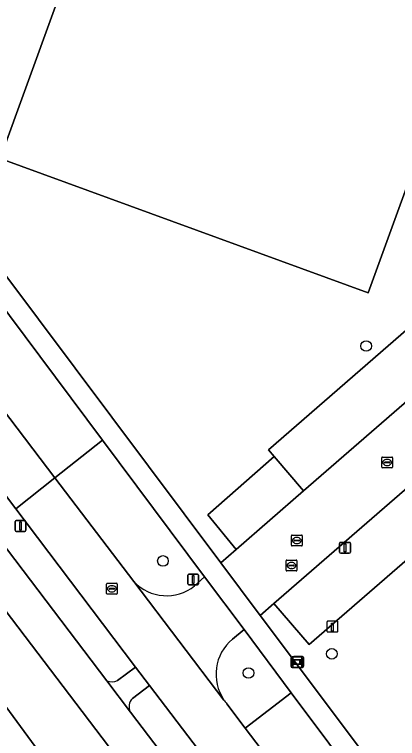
# Model space of a CAD drawing. Extents: x 156661 to 157576, y 383570 to 384425.
# Drawn here: x 156857.2 to 156892.4, y 384251.2 to 384317.7 of the extents above; entities that cross this region are included whole.
import ezdxf

# ---------------------------------------------------------------- set-up
doc = ezdxf.new("R2010")
doc.units = 0
for name, color, linetype in [('IMGEO_Berm_groen', 7, 'Continuous'), ('IMGEO_Boom', 7, 'Continuous'), ('IMGEO_Fietspad_gesloten', 7, 'Continuous'), ('IMGEO_Fietspad_open', 7, 'Continuous'), ('IMGEO_Groenvoorziening', 7, 'Continuous'), ('IMGEO_Hek', 7, 'Continuous'), ('IMGEO_Kolk', 7, 'Continuous'), ('IMGEO_Laadpaal', 7, 'Continuous'), ('IMGEO_Lichtmast', 7, 'Continuous'), ('IMGEO_Pand', 7, 'Continuous'), ('IMGEO_Parkeervlak_gesloten', 7, 'Continuous'), ('IMGEO_Parkeervlak_open', 7, 'Continuous'), ('IMGEO_Rijbaan_lokaal_gesloten', 7, 'Continuous'), ('IMGEO_Rijbaan_lokaal_open', 7, 'Continuous'), ('IMGEO_Rioolput', 7, 'Continuous'), ('IMGEO_Verklikker', 7, 'Continuous'), ('IMGEO_Voetpad_open', 7, 'Continuous')]:
    doc.layers.add(name, color=color, linetype=linetype)

msp = doc.modelspace()

# ---------------------------------------------------------------- linework, layer by layer
at = {"layer": 'IMGEO_Berm_groen'}
msp.add_lwpolyline([(156852.393, 384295.853), (156847.813, 384292.413), (156860.937, 384275.173), (156865.294, 384278.622)], close=True, dxfattribs=at)
for points in [[(156844.2, 384289.713), (156841.833, 384287.919), (156865.71, 384256.504)], [(156866.689, 384256.535), (156868.344, 384257.78), (156857.345, 384272.328), (156844.2, 384289.713)], [(156865.294, 384278.622), (156860.937, 384275.173), (156868.186, 384265.651)], [(156873.782, 384265.233), (156874.701, 384266.057), (156865.294, 384278.622)], [(156876.735, 384254.42), (156878.44, 384252.173), (156882.665, 384255.414), (156878.321, 384261.237)], [(156878.321, 384261.237), (156877.259, 384260.348)], [(156867.867, 384253.653), (156927.81, 384174.952), (156945.927, 384151.336), (156948.198, 384153.058), (156947.883, 384153.474), (156869.636, 384256.091)], [(156869.636, 384256.091), (156868.058, 384254.893)]]:
    msp.add_lwpolyline(points, dxfattribs=at)
for centre, radius, start, end in [((156871.21, 384268.465), 4.131, 222.94642, 308.50989), ((156879.937, 384257.124), 4.191, 129.71521, 214.42636), ((156866.158, 384257.829), 1.399, 251.31945, 292.30787), ((156868.811, 384254.142), 1.063, 135.07282, 207.41402), ((156879.698, 384256.94), 3.89, 214.17575, 220.3806)]:
    msp.add_arc(centre, radius, start, end, dxfattribs=at)
at = {"layer": 'IMGEO_Boom'}
for centre in [(156889.558, 384287.271), (156870.867, 384267.526), (156886.397, 384258.992), (156878.738, 384257.237)]:
    msp.add_circle(centre, 0.489, dxfattribs=at)
at = {"layer": 'IMGEO_Fietspad_gesloten'}
for points in [[(156867.867, 384253.653), (156865.71, 384256.504), (156841.833, 384287.919), (156840.64, 384289.505), (156837.709, 384287.416), (156838.979, 384285.829), (156848.127, 384273.808), (156849.254, 384272.327), (156925.032, 384172.754), (156949.045, 384141.371)], [(156950.51, 384145.361), (156946.909, 384150.056), (156945.927, 384151.336), (156927.81, 384174.952), (156867.867, 384253.653)]]:
    msp.add_lwpolyline(points, dxfattribs=at)
at = {"layer": 'IMGEO_Fietspad_open'}
for points in [[(156868.058, 384254.893), (156869.636, 384256.091), (156868.344, 384257.78), (156866.689, 384256.535)], [(156865.71, 384256.504), (156867.867, 384253.653)]]:
    msp.add_lwpolyline(points, dxfattribs=at)
for centre, radius, start, end in [((156866.158, 384257.829), 1.399, 251.31945, 292.30787), ((156868.811, 384254.142), 1.063, 135.07282, 207.41402)]:
    msp.add_arc(centre, radius, start, end, dxfattribs=at)
at = {"layer": 'IMGEO_Groenvoorziening'}
for points in [[(156865.122, 384390.789), (156837.527, 384313.347), (156838.99, 384312.851), (156833.811, 384298.198), (156840.64, 384289.505), (156842.92, 384291.312), (156846.616, 384294.022), (156852.753, 384298.627), (156876.187, 384267.345), (156877.608, 384268.578), (156874.981, 384271.762), (156881.088, 384277.119), (156880.566, 384277.726), (156916.164, 384308.614), (156919.449, 384304.847), (156920.779, 384306.033), (156933.486, 384317.366), (156931.893, 384319.271)], [(156903.581, 384283.18), (156903.248, 384282.862), (156906.505, 384279.09), (156884.305, 384259.85), (156881.05, 384263.616), (156879.806, 384262.53), (156939.02, 384183.696)], [(156949.045, 384141.371), (156925.032, 384172.754), (156849.254, 384272.327)], [(156848.981, 384271.579), (156849.06, 384268.625), (156849.604, 384262.282), (156851.427, 384260.941), (156896.18, 384200.013), (156920.073, 384163.8), (156911.353, 384157.536), (156914.369, 384156.907), (156913.042, 384150.679), (156916.959, 384149.844), (156920.928, 384148.664), (156920.951, 384146.515), (156920.715, 384143.965), (156920.467, 384142.161), (156919.737, 384139.785), (156918.56, 384137.15), (156917.618, 384135.197), (156916.768, 384133.516), (156911.324, 384124.31)], [(156854.296, 384219.378), (156858.108, 384218.134), (156859.786, 384223.277), (156869.084, 384220.243), (156867.877, 384216.545), (156873.961, 384214.559), (156880.686, 384212.359), (156887.401, 384205.04), (156887.053, 384199.698), (156888.801, 384199.741), (156888.846, 384198.97), (156889.009, 384196.195), (156896.18, 384200.013), (156851.427, 384260.941)]]:
    msp.add_lwpolyline(points, dxfattribs=at)
msp.add_lwpolyline([(156902.064, 384326.017), (156889.74, 384292.159), (156855.895, 384304.479), (156868.199, 384338.324)], close=True, dxfattribs=at)
at = {"layer": 'IMGEO_Hek'}
for points in [[(156865.294, 384278.622), (156860.937, 384275.173)], [(156860.937, 384275.173), (156857.345, 384272.328)]]:
    msp.add_lwpolyline(points, dxfattribs=at)
at = {"layer": 'IMGEO_Kolk'}
for p, q in [((156890.987, 384276.149), (156890.987, 384277.001)), ((156891.062, 384277.075), (156891.914, 384277.075)), ((156891.475, 384276.855), (156891.5, 384276.855)), ((156891.988, 384277.001), (156891.988, 384276.149)), ((156891.914, 384276.075), (156891.062, 384276.075)), ((156891.246, 384276.569), (156891.246, 384276.581)), ((156891.684, 384276.532), (156891.286, 384276.532)), ((156891.289, 384276.618), (156891.687, 384276.618)), ((156891.498, 384276.295), (156891.473, 384276.295)), ((156891.73, 384276.581), (156891.73, 384276.569)), ((156882.68, 384268.979), (156882.68, 384269.831)), ((156882.755, 384269.905), (156883.607, 384269.905)), ((156882.939, 384269.399), (156882.939, 384269.411)), ((156883.377, 384269.362), (156882.979, 384269.362)), ((156882.982, 384269.448), (156883.38, 384269.448)), ((156883.168, 384269.685), (156883.193, 384269.685)), ((156883.423, 384269.411), (156883.423, 384269.399)), ((156883.681, 384269.831), (156883.681, 384268.979)), ((156883.607, 384268.905), (156882.755, 384268.905)), ((156883.191, 384269.125), (156883.166, 384269.125))]:
    msp.add_line(p, q, dxfattribs=at)
for points in [[(156890.987, 384276.149), (156890.987, 384277.001)], [(156891.062, 384277.075), (156891.914, 384277.075)], [(156891.988, 384277.001), (156891.988, 384276.149)], [(156891.914, 384276.075), (156891.062, 384276.075)], [(156882.68, 384268.979), (156882.68, 384269.831)], [(156882.755, 384269.905), (156883.607, 384269.905)], [(156883.681, 384269.831), (156883.681, 384268.979)], [(156883.607, 384268.905), (156882.755, 384268.905)]]:
    msp.add_lwpolyline(points, dxfattribs=at)
for centre, radius, start, end in [((156891.064, 384276.999), 0.0765, 91.55205, 178.44795), ((156891.064, 384276.999), 0.0765, 91.55205, 178.44795), ((156891.912, 384276.999), 0.0765, 1.55205, 88.44795), ((156891.912, 384276.999), 0.0765, 1.55205, 88.44795), ((156891.064, 384276.151), 0.0765, 181.55205, 268.44795), ((156891.064, 384276.151), 0.0765, 181.55205, 268.44795), ((156891.286, 384276.578), 0.0403, 85.87752, 175.75265), ((156891.283, 384276.568), 0.0366, 178.93798, 274.71019), ((156891.687, 384276.575), 0.043, 264.86636, 352.45326), ((156891.691, 384276.58), 0.0386, 1.73085, 96.63898), ((156891.912, 384276.151), 0.0765, 271.55205, 358.44795), ((156891.912, 384276.151), 0.0765, 271.55205, 358.44795), ((156882.757, 384269.829), 0.0765, 91.55205, 178.44795), ((156882.757, 384269.829), 0.0765, 91.55205, 178.44795), ((156882.979, 384269.408), 0.0403, 85.87752, 175.75265), ((156882.976, 384269.398), 0.0366, 178.93798, 274.71019), ((156883.38, 384269.405), 0.043, 264.86636, 352.45326), ((156883.384, 384269.41), 0.0386, 1.73085, 96.63898), ((156883.605, 384269.829), 0.0765, 1.55205, 88.44795), ((156883.605, 384269.829), 0.0765, 1.55205, 88.44795), ((156882.757, 384268.981), 0.0765, 181.55205, 268.44795), ((156882.757, 384268.981), 0.0765, 181.55205, 268.44795), ((156883.605, 384268.981), 0.0765, 271.55205, 358.44795), ((156883.605, 384268.981), 0.0765, 271.55205, 358.44795)]:
    msp.add_arc(centre, radius, start, end, dxfattribs=at)
for centre, major_axis, ratio, start_param, end_param in [((156891.474, 384276.575), (-0.387, 0.002), 0.722429, 4.712389, 7.853982), ((156891.499, 384276.575), (-0.39, 0.002), 0.717154, 1.570796, 4.712389), ((156883.167, 384269.405), (-0.387, 0.002), 0.722429, 4.712389, 7.853982), ((156883.192, 384269.405), (-0.39, 0.002), 0.717154, 1.570796, 4.712389)]:
    msp.add_ellipse(centre, major_axis=major_axis, ratio=ratio, start_param=start_param, end_param=end_param, dxfattribs=at)
at = {"layer": 'IMGEO_Laadpaal'}
for p, q in [((156885.949, 384261.919), (156885.949, 384261.078)), ((156885.949, 384261.919), (156885.949, 384261.078)), ((156886.865, 384262.003), (156886.024, 384262.003)), ((156886.865, 384262.003), (156886.024, 384262.003)), ((156886.949, 384261.087), (156886.949, 384261.928)), ((156886.949, 384261.087), (156886.949, 384261.928)), ((156886.033, 384261.003), (156886.874, 384261.003)), ((156886.033, 384261.003), (156886.874, 384261.003))]:
    msp.add_line(p, q, dxfattribs=at)
msp.add_lwpolyline([(156886.364, 384261.816), (156886.524, 384261.816), (156886.524, 384261.083), (156886.364, 384261.083), (156886.364, 384261.816)], dxfattribs=at)
for centre, start, end in [((156886.027, 384261.925), 92.4484, 184.28452), ((156886.027, 384261.925), 92.4484, 184.28452), ((156886.871, 384261.925), 2.4484, 94.28452), ((156886.871, 384261.925), 2.4484, 94.28452), ((156886.027, 384261.081), 182.4484, 274.28452), ((156886.027, 384261.081), 182.4484, 274.28452), ((156886.871, 384261.081), 272.4484, 4.28452), ((156886.871, 384261.081), 272.4484, 4.28452)]:
    msp.add_arc(centre, 0.0779, start, end, dxfattribs=at)
at = {"layer": 'IMGEO_Lichtmast'}
for p, q in [((156857.272, 384270.344), (156857.272, 384271.144)), ((156857.272, 384271.144), (156857.272, 384270.344)), ((156857.372, 384271.244), (156858.162, 384271.244)), ((156858.162, 384271.244), (156857.372, 384271.244)), ((156858.262, 384271.144), (156858.262, 384270.344)), ((156858.262, 384270.344), (156858.262, 384271.144)), ((156858.162, 384270.244), (156857.372, 384270.244)), ((156857.372, 384270.244), (156858.162, 384270.244)), ((156887.114, 384268.338), (156887.114, 384269.138)), ((156887.114, 384269.138), (156887.114, 384268.338)), ((156887.214, 384269.238), (156888.004, 384269.238)), ((156888.004, 384269.238), (156887.214, 384269.238)), ((156888.104, 384269.138), (156888.104, 384268.338)), ((156888.104, 384268.338), (156888.104, 384269.138)), ((156888.004, 384268.238), (156887.214, 384268.238)), ((156887.214, 384268.238), (156888.004, 384268.238)), ((156873.15, 384265.424), (156873.15, 384266.224)), ((156873.15, 384266.224), (156873.15, 384265.424)), ((156873.25, 384266.324), (156874.04, 384266.324)), ((156874.04, 384266.324), (156873.25, 384266.324)), ((156874.14, 384266.224), (156874.14, 384265.424)), ((156874.14, 384265.424), (156874.14, 384266.224)), ((156874.04, 384265.324), (156873.25, 384265.324)), ((156873.25, 384265.324), (156874.04, 384265.324))]:
    msp.add_line(p, q, dxfattribs=at)
for points in [[(156857.692, 384271.119), (156857.842, 384271.119), (156857.842, 384270.369), (156857.692, 384270.369), (156857.692, 384271.119)], [(156887.534, 384269.113), (156887.684, 384269.113), (156887.684, 384268.363), (156887.534, 384268.363), (156887.534, 384269.113)], [(156873.57, 384266.199), (156873.72, 384266.199), (156873.72, 384265.449), (156873.57, 384265.449), (156873.57, 384266.199)]]:
    msp.add_lwpolyline(points, dxfattribs=at)
for centre, start, end in [((156857.372, 384271.144), 90, 180), ((156857.372, 384271.144), 90, 180), ((156858.162, 384271.144), 0, 90), ((156858.162, 384271.144), 360, 90), ((156857.372, 384270.344), 180, 270), ((156857.372, 384270.344), 180, 270), ((156858.162, 384270.344), 270, 0), ((156858.162, 384270.344), 270, 0), ((156887.214, 384269.138), 90, 180), ((156887.214, 384269.138), 90, 180), ((156888.004, 384269.138), 0, 90), ((156888.004, 384269.138), 360, 90), ((156887.214, 384268.338), 180, 270), ((156887.214, 384268.338), 180, 270), ((156888.004, 384268.338), 270, 0), ((156888.004, 384268.338), 270, 0), ((156873.25, 384266.224), 90, 180), ((156873.25, 384266.224), 90, 180), ((156874.04, 384266.224), 0, 90), ((156874.04, 384266.224), 360, 90), ((156873.25, 384265.424), 180, 270), ((156873.25, 384265.424), 180, 270), ((156874.04, 384265.424), 270, 0), ((156874.04, 384265.424), 270, 0)]:
    msp.add_arc(centre, 0.1, start, end, dxfattribs=at)
at = {"layer": 'IMGEO_Pand'}
msp.add_lwpolyline([(156902.064, 384326.017), (156868.199, 384338.324), (156855.895, 384304.479), (156889.74, 384292.159)], close=True, dxfattribs=at)
at = {"layer": 'IMGEO_Parkeervlak_gesloten'}
msp.add_lwpolyline([(156883.807, 384273.954), (156881.088, 384277.119), (156874.981, 384271.762), (156877.608, 384268.578)], close=True, dxfattribs=at)
at = {"layer": 'IMGEO_Parkeervlak_open'}
for points in [[(156883.807, 384273.954), (156919.449, 384304.847), (156916.164, 384308.614), (156880.566, 384277.726), (156881.088, 384277.119)], [(156881.05, 384263.616), (156884.305, 384259.85), (156906.505, 384279.09), (156903.248, 384282.862)], [(156878.44, 384252.173), (156888.996, 384238.303), (156893.129, 384241.435), (156882.665, 384255.414)]]:
    msp.add_lwpolyline(points, close=True, dxfattribs=at)
at = {"layer": 'IMGEO_Rijbaan_lokaal_gesloten'}
for points in [[(156876.48, 384254.755), (156868.186, 384265.651), (156860.937, 384275.173), (156857.345, 384272.328), (156868.344, 384257.78), (156869.636, 384256.091), (156947.883, 384153.474), (156948.198, 384153.058), (156949.137, 384151.82), (156967.768, 384127.243)], [(156978.939, 384120.025), (156978.024, 384121.227), (156977.753, 384121.583), (156976.126, 384123.722), (156968.544, 384133.691), (156965.332, 384137.913), (156955.947, 384150.252), (156954.053, 384152.742), (156952.237, 384155.208), (156949.248, 384159.24), (156941.651, 384169.047), (156938.611, 384173.044), (156935.139, 384177.608), (156933.628, 384179.594), (156922.806, 384193.826), (156916.761, 384201.782), (156914.397, 384204.906), (156905.044, 384217.212), (156901.645, 384221.683), (156891.001, 384235.643), (156888.996, 384238.303), (156878.44, 384252.173), (156876.735, 384254.42)]]:
    msp.add_lwpolyline(points, dxfattribs=at)
msp.add_arc((156879.698, 384256.94), 3.89, 214.17575, 220.3806, dxfattribs=at)
at = {"layer": 'IMGEO_Rijbaan_lokaal_open'}
for points in [[(156911.517, 384290.014), (156912.712, 384291.056), (156920.266, 384297.637), (156924.705, 384301.55), (156923.23, 384303.234), (156921.768, 384304.903), (156920.779, 384306.033), (156919.449, 384304.847), (156883.807, 384273.954), (156877.608, 384268.578), (156876.187, 384267.345), (156879.806, 384262.53), (156881.05, 384263.616), (156903.248, 384282.862), (156903.581, 384283.18)], [(156874.701, 384266.057), (156873.782, 384265.233)], [(156877.259, 384260.348), (156878.321, 384261.237), (156874.701, 384266.057)], [(156868.186, 384265.651), (156876.48, 384254.755)]]:
    msp.add_lwpolyline(points, dxfattribs=at)
msp.add_lwpolyline([(156857.345, 384272.328), (156860.937, 384275.173), (156847.813, 384292.413), (156846.616, 384294.022), (156842.92, 384291.312), (156844.2, 384289.713)], close=True, dxfattribs=at)
for centre, radius, start, end in [((156871.21, 384268.465), 4.131, 222.94642, 308.50989), ((156879.937, 384257.124), 4.191, 129.71521, 214.42636)]:
    msp.add_arc(centre, radius, start, end, dxfattribs=at)
at = {"layer": 'IMGEO_Rioolput'}
for p, q in [((156882.186, 384266.683), (156882.186, 384267.535)), ((156882.261, 384267.609), (156883.113, 384267.609)), ((156882.674, 384267.389), (156882.699, 384267.389)), ((156883.187, 384267.535), (156883.187, 384266.683)), ((156882.445, 384267.103), (156882.445, 384267.115)), ((156882.883, 384267.066), (156882.485, 384267.066)), ((156882.488, 384267.152), (156882.886, 384267.152)), ((156882.697, 384266.829), (156882.672, 384266.829)), ((156882.929, 384267.115), (156882.929, 384267.103)), ((156883.113, 384266.609), (156882.261, 384266.609)), ((156865.668, 384264.549), (156865.668, 384265.401)), ((156865.743, 384265.475), (156866.595, 384265.475)), ((156866.669, 384265.401), (156866.669, 384264.549)), ((156865.927, 384264.969), (156865.927, 384264.981)), ((156866.365, 384264.932), (156865.967, 384264.932)), ((156865.97, 384265.018), (156866.368, 384265.018)), ((156866.179, 384264.695), (156866.154, 384264.695)), ((156866.156, 384265.255), (156866.181, 384265.255)), ((156866.411, 384264.981), (156866.411, 384264.969)), ((156866.595, 384264.475), (156865.743, 384264.475))]:
    msp.add_line(p, q, dxfattribs=at)
for points in [[(156882.186, 384266.683), (156882.186, 384267.535)], [(156882.261, 384267.609), (156883.113, 384267.609)], [(156883.187, 384267.535), (156883.187, 384266.683)], [(156883.113, 384266.609), (156882.261, 384266.609)], [(156865.668, 384264.549), (156865.668, 384265.401)], [(156865.743, 384265.475), (156866.595, 384265.475)], [(156866.669, 384265.401), (156866.669, 384264.549)], [(156866.595, 384264.475), (156865.743, 384264.475)]]:
    msp.add_lwpolyline(points, dxfattribs=at)
for centre, radius, start, end in [((156882.263, 384267.533), 0.0765, 91.55205, 178.44795), ((156882.263, 384267.533), 0.0765, 91.55205, 178.44795), ((156883.111, 384267.533), 0.0765, 1.55205, 88.44795), ((156883.111, 384267.533), 0.0765, 1.55205, 88.44795), ((156882.263, 384266.685), 0.0765, 181.55205, 268.44795), ((156882.263, 384266.685), 0.0765, 181.55205, 268.44795), ((156882.485, 384267.112), 0.0403, 85.87752, 175.75265), ((156882.482, 384267.102), 0.0366, 178.93798, 274.71019), ((156882.886, 384267.109), 0.043, 264.86636, 352.45326), ((156882.89, 384267.114), 0.0386, 1.73085, 96.63898), ((156883.111, 384266.685), 0.0765, 271.55205, 358.44795), ((156883.111, 384266.685), 0.0765, 271.55205, 358.44795), ((156865.745, 384265.399), 0.0765, 91.55205, 178.44795), ((156865.745, 384265.399), 0.0765, 91.55205, 178.44795), ((156866.593, 384265.399), 0.0765, 1.55205, 88.44795), ((156866.593, 384265.399), 0.0765, 1.55205, 88.44795), ((156865.967, 384264.978), 0.0403, 85.87752, 175.75265), ((156865.964, 384264.968), 0.0366, 178.93798, 274.71019), ((156866.368, 384264.975), 0.043, 264.86636, 352.45326), ((156866.372, 384264.98), 0.0386, 1.73085, 96.63898), ((156865.745, 384264.551), 0.0765, 181.55205, 268.44795), ((156865.745, 384264.551), 0.0765, 181.55205, 268.44795), ((156866.593, 384264.551), 0.0765, 271.55205, 358.44795), ((156866.593, 384264.551), 0.0765, 271.55205, 358.44795)]:
    msp.add_arc(centre, radius, start, end, dxfattribs=at)
for centre, major_axis, ratio, start_param, end_param in [((156882.673, 384267.109), (-0.387, 0.002), 0.722429, 4.712389, 7.853982), ((156882.698, 384267.109), (-0.39, 0.002), 0.717154, 1.570796, 4.712389), ((156866.155, 384264.975), (-0.387, 0.002), 0.722429, 4.712389, 7.853982), ((156866.18, 384264.975), (-0.39, 0.002), 0.717154, 1.570796, 4.712389)]:
    msp.add_ellipse(centre, major_axis=major_axis, ratio=ratio, start_param=start_param, end_param=end_param, dxfattribs=at)
at = {"layer": 'IMGEO_Verklikker'}
for p, q in [((156882.743, 384258.735), (156883.533, 384258.735)), ((156883.533, 384258.735), (156882.743, 384258.735)), ((156882.896, 384258.753), (156883.686, 384258.753)), ((156883.686, 384258.753), (156882.896, 384258.753)), ((156882.643, 384257.835), (156882.643, 384258.635)), ((156882.643, 384258.635), (156882.643, 384257.835)), ((156882.796, 384257.853), (156882.796, 384258.653)), ((156882.796, 384258.653), (156882.796, 384257.853)), ((156883.633, 384258.635), (156883.633, 384257.835)), ((156883.633, 384257.835), (156883.633, 384258.635)), ((156883.786, 384258.653), (156883.786, 384257.853)), ((156883.786, 384257.853), (156883.786, 384258.653)), ((156883.533, 384257.735), (156882.743, 384257.735)), ((156882.743, 384257.735), (156883.533, 384257.735)), ((156883.686, 384257.753), (156882.896, 384257.753)), ((156882.896, 384257.753), (156883.686, 384257.753))]:
    msp.add_line(p, q, dxfattribs=at)
for points in [[(156882.744, 384258.467), (156883.532, 384258.467), (156883.532, 384258.003), (156882.744, 384258.003), (156882.744, 384258.467)], [(156882.809, 384258.402), (156882.809, 384258.068), (156883.467, 384258.068), (156883.467, 384258.402), (156882.809, 384258.402)], [(156882.897, 384258.485), (156883.685, 384258.485), (156883.685, 384258.021), (156882.897, 384258.021), (156882.897, 384258.485)], [(156882.962, 384258.42), (156882.962, 384258.086), (156883.62, 384258.086), (156883.62, 384258.42), (156882.962, 384258.42)]]:
    msp.add_lwpolyline(points, dxfattribs=at)
for centre, start, end in [((156882.743, 384258.635), 90, 180), ((156882.743, 384258.635), 90, 180), ((156882.896, 384258.653), 90, 180), ((156882.896, 384258.653), 90, 180), ((156883.533, 384258.635), 0, 90), ((156883.533, 384258.635), 360, 90), ((156883.686, 384258.653), 0, 90), ((156883.686, 384258.653), 360, 90), ((156882.743, 384257.835), 180, 270), ((156882.743, 384257.835), 180, 270), ((156882.896, 384257.853), 180, 270), ((156882.896, 384257.853), 180, 270), ((156883.533, 384257.835), 270, 0), ((156883.533, 384257.835), 270, 0), ((156883.686, 384257.853), 270, 0), ((156883.686, 384257.853), 270, 0)]:
    msp.add_arc(centre, 0.1, start, end, dxfattribs=at)
at = {"layer": 'IMGEO_Voetpad_open'}
for points in [[(156983.009, 384125.143), (156960.044, 384155.717), (156957.136, 384159.589), (156954.003, 384163.76), (156953.814, 384164.012), (156946.64, 384173.562), (156943.34, 384177.955), (156939.02, 384183.696), (156879.806, 384262.53), (156876.187, 384267.345), (156852.753, 384298.627)], [(156852.393, 384295.853), (156865.294, 384278.622), (156874.701, 384266.057), (156878.321, 384261.237), (156882.665, 384255.414), (156893.129, 384241.435), (156895.163, 384238.727), (156905.644, 384224.752), (156909.04, 384220.251), (156918.348, 384207.896), (156920.708, 384204.77), (156926.719, 384196.787), (156937.458, 384182.455), (156938.971, 384180.443), (156942.416, 384175.861), (156945.427, 384171.858), (156952.69, 384162.198), (156954.942, 384159.203), (156957.791, 384155.414), (156959.593, 384153.019), (156968.907, 384140.631), (156972.116, 384136.364), (156979.61, 384126.397)]]:
    msp.add_lwpolyline(points, dxfattribs=at)

doc.saveas('drawing.dxf')
